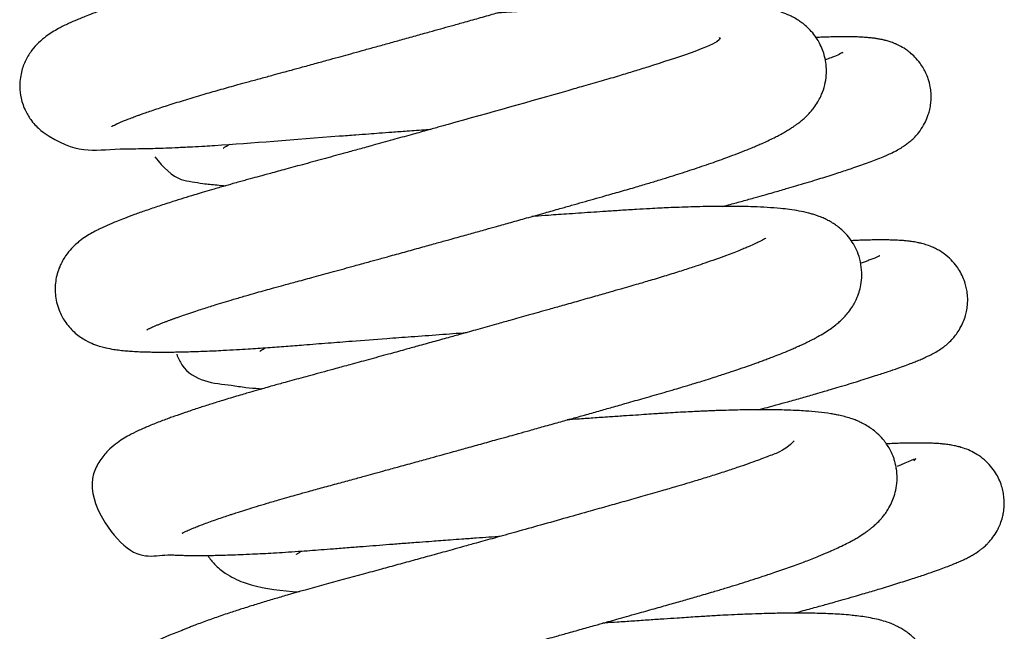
# Model space of a CAD drawing. Header units: inches. Extents: x 0 to 77643, y -44170 to 0.
# Tile 496 of 546: x 76590.831 to 76591.228, y -39754.047 to -39753.8. Entities that reach past the tile are written whole.
import ezdxf

# ---------------------------------------------------------------- set-up
doc = ezdxf.new("R2010")
doc.units = ezdxf.units.IN
doc.header["$MEASUREMENT"] = 0
doc.layers.get('0').update_dxf_attribs({"lineweight": 0})
doc.layers.add('FAKRO LOFT LADDERS', color=7, linetype='Continuous')

# ---------------------------------------------------------------- blocks, each defined once
blk = doc.blocks.new('A$C1F246084')
at = {"layer": 'FAKRO LOFT LADDERS', "color": 7, "linetype": 'Continuous'}
for points, knots in [([(95.2496, 332.142), (95.2496, 332.142), (95.2505, 332.1426), (95.2548, 332.1449), (95.2586, 332.1468), (95.2662, 332.1505), (95.2743, 332.1542), (95.2814, 332.1574), (95.2873, 332.16), (95.2949, 332.1632), (95.3069, 332.1682), (95.3248, 332.1754), (95.347, 332.1839), (95.3681, 332.1917), (95.3856, 332.198), (95.4043, 332.2046), (95.4297, 332.2134), (95.4704, 332.2272), (95.5288, 332.2461), (95.6052, 332.2698), (95.6844, 332.2934), (95.7509, 332.3126), (95.8025, 332.3272), (95.8442, 332.3388), (95.8928, 332.3521), (95.9484, 332.3672), (96.0037, 332.3823), (96.0519, 332.3954), (96.0974, 332.4079), (96.1495, 332.4222), (96.2101, 332.4388), (96.2708, 332.4555), (96.3242, 332.4702), (96.3741, 332.484), (96.426, 332.4984), (96.4839, 332.5144), (96.5451, 332.5313), (96.6099, 332.5493), (96.6754, 332.5675), (96.7372, 332.5848), (96.7927, 332.6002), (96.8455, 332.615), (96.9049, 332.6316), (96.9725, 332.6506), (97.0422, 332.6702), (97.1061, 332.6881), (97.162, 332.7039), (97.2133, 332.7184), (97.2628, 332.7324), (97.3104, 332.7459), (97.3593, 332.7597), (97.4161, 332.7759), (97.4783, 332.7936), (97.5374, 332.8107), (97.5852, 332.8248), (97.644, 332.8425), (97.7188, 332.8656), (97.8095, 332.8948), (97.8849, 332.9203), (97.9403, 332.94), (97.9788, 332.9541), (98.0137, 332.9672), (98.0504, 332.9815), (98.0899, 332.9975), (98.1269, 333.0134), (98.1572, 333.0271), (98.181, 333.0384), (98.2044, 333.0501), (98.2313, 333.0643), (98.2586, 333.08), (98.2833, 333.0959), (98.3027, 333.1097), (98.3211, 333.1241), (98.3368, 333.1377), (98.3588, 333.1594), (98.3758, 333.1796), (98.3908, 333.2008), (98.4025, 333.22), (98.4164, 333.2477), (98.4296, 333.2839), (98.4383, 333.3311), (98.4387, 333.374), (98.4333, 333.4152), (98.4214, 333.4573), (98.4026, 333.4959), (98.3851, 333.5219), (98.3719, 333.5387), (98.3543, 333.5578), (98.3376, 333.573), (98.3172, 333.5889), (98.2881, 333.6077), (98.2486, 333.6271), (98.2039, 333.642), (98.1675, 333.6508), (98.1274, 333.6584), (98.096, 333.6628), (98.0626, 333.6666), (98.0308, 333.6695), (97.9921, 333.6723), (97.953, 333.6742), (97.9189, 333.6754), (97.8792, 333.6765), (97.8265, 333.6771), (97.7595, 333.677), (97.6873, 333.6758), (97.6223, 333.674), (97.5644, 333.6718), (97.5177, 333.6698), (97.4739, 333.6677), (97.43, 333.6654), (97.3783, 333.6625), (97.3194, 333.6587), (97.2579, 333.6546), (97.1987, 333.6507), (97.1403, 333.6467), (97.0843, 333.6429), (97.0306, 333.6392), (96.9751, 333.6354), (96.9288, 333.6322), (96.899, 333.6301), (96.8906, 333.6296)], [0.21491816, 0.21491816, 0.21491816, 0.21491816, 0.214970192, 0.215022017, 0.215053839, 0.215113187, 0.215163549, 0.215191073, 0.215216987, 0.215242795, 0.215288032, 0.215356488, 0.215430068, 0.215494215, 0.215529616, 0.21557633, 0.215638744, 0.21571192, 0.215852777, 0.216000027, 0.216140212, 0.216261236, 0.216321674, 0.216380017, 0.216450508, 0.216536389, 0.216619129, 0.216682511, 0.216734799, 0.216804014, 0.216891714, 0.216974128, 0.217040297, 0.217097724, 0.21716509, 0.21723744, 0.217316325, 0.217394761, 0.217479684, 0.217560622, 0.217625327, 0.217686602, 0.217758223, 0.217848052, 0.217941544, 0.21802327, 0.218093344, 0.218158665, 0.218224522, 0.218289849, 0.218350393, 0.218423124, 0.218523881, 0.218613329, 0.218680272, 0.21873626, 0.218879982, 0.219031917, 0.219188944, 0.219283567, 0.219351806, 0.219419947, 0.219500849, 0.219592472, 0.219692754, 0.219774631, 0.219830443, 0.219890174, 0.219974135, 0.220068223, 0.220145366, 0.220209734, 0.220254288, 0.220316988, 0.220370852, 0.220437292, 0.220472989, 0.220510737, 0.220551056, 0.220620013, 0.220690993, 0.220750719, 0.220800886, 0.220862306, 0.220935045, 0.220976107, 0.221008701, 0.221038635, 0.221078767, 0.221124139, 0.22117057, 0.221269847, 0.221404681, 0.221509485, 0.221592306, 0.221712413, 0.221767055, 0.221844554, 0.221948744, 0.222036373, 0.222101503, 0.222164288, 0.222277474, 0.222405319, 0.222527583, 0.222645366, 0.222719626, 0.222796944, 0.222856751, 0.222912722, 0.222987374, 0.223076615, 0.223157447, 0.223237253, 0.223311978, 0.223386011, 0.223453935, 0.223516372, 0.223595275, 0.223626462, 0.223626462, 0.223626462, 0.223626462]), ([(97.8971, 333.492), (97.8997, 333.5085), (97.8966, 333.4575), (97.3443, 333.2989), (96.6596, 333.1045), (95.9567, 332.9109), (95.5594, 332.8034), (95.3719, 332.7444), (95.3291, 332.7306), (95.2819, 332.715), (95.2324, 332.6981), (95.1832, 332.6805), (95.1432, 332.6654), (95.1125, 332.6532), (95.0813, 332.6404), (95.052, 332.6274), (95.0234, 332.6137), (94.9981, 332.6006), (94.9714, 332.5852), (94.9418, 332.5657), (94.9078, 332.5378), (94.8754, 332.5024), (94.8451, 332.4551), (94.823, 332.3953), (94.8159, 332.3334), (94.8235, 332.2698), (94.8427, 332.2154), (94.8753, 332.1631), (94.915, 332.1225), (95.0967, 332.0025), (95.1849, 332.0384), (95.3612, 332.037), (95.4081, 332.0379), (95.4548, 332.0391), (95.5054, 332.0408), (95.5634, 332.0432), (95.6247, 332.0463), (95.682, 332.0495), (95.8881, 332.0622), (96.1322, 332.083), (96.3893, 332.1023), (96.4523, 332.107), (96.5087, 332.1112), (96.5684, 332.1156), (96.6419, 332.1209), (96.7034, 332.1254), (96.741, 332.1281), (96.7487, 332.1287)], [0.780560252, 0.780560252, 0.780560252, 0.780560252, 0.78108676, 0.782021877, 0.782952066, 0.78373715, 0.78461, 0.784686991, 0.784771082, 0.784857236, 0.784971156, 0.785093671, 0.785196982, 0.785272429, 0.785341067, 0.785462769, 0.785537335, 0.785618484, 0.785714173, 0.785804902, 0.78591008, 0.785995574, 0.786081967, 0.786166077, 0.786261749, 0.786329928, 0.786418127, 0.786488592, 0.786581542, 0.786658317, 0.787579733, 0.787684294, 0.787777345, 0.787862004, 0.787951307, 0.788053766, 0.788163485, 0.788254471, 0.788325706, 0.789111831, 0.789209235, 0.78928426, 0.789344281, 0.789415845, 0.789502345, 0.789611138, 0.789638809, 0.789638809, 0.789638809, 0.789638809]), ([(95.4153, 331.1866), (95.4153, 331.1866), (95.4157, 331.1868), (95.4177, 331.1879), (95.4219, 331.1902), (95.4279, 331.1931), (95.4308, 331.1945), (95.4375, 331.1977), (95.4474, 331.2021), (95.46, 331.2075), (95.4728, 331.2128), (95.4854, 331.2179), (95.4972, 331.2225), (95.5094, 331.2272), (95.5219, 331.2319), (95.5347, 331.2366), (95.5478, 331.2413), (95.5624, 331.2465), (95.582, 331.2534), (95.6096, 331.2628), (95.6421, 331.2737), (95.6749, 331.2843), (95.7049, 331.2938), (95.7385, 331.3043), (95.777, 331.3161), (95.8244, 331.3303), (95.8757, 331.3454), (95.9259, 331.3598), (95.9702, 331.3723), (96.0126, 331.3841), (96.0619, 331.3976), (96.125, 331.4147), (96.2024, 331.4359), (96.2922, 331.4604), (96.3772, 331.4838), (96.4484, 331.5034), (96.5049, 331.5189), (96.5646, 331.5354), (96.6336, 331.5545), (96.7067, 331.5747), (96.7733, 331.5933), (96.8271, 331.6082), (96.8707, 331.6204), (96.9072, 331.6305), (96.9409, 331.6399), (96.9736, 331.6491), (97.0118, 331.6597), (97.0619, 331.6738), (97.1256, 331.6916), (97.2016, 331.7129), (97.2786, 331.7346), (97.3488, 331.7544), (97.4075, 331.771), (97.4601, 331.7859), (97.5123, 331.8007), (97.5716, 331.8176), (97.6388, 331.8367), (97.708, 331.8567), (97.7718, 331.8756), (97.8292, 331.893), (97.8813, 331.9093), (97.9298, 331.9247), (97.9751, 331.9395), (98.02, 331.9545), (98.0628, 331.9693), (98.1032, 331.9835), (98.1451, 331.9988), (98.1875, 332.0148), (98.2275, 332.0306), (98.2585, 332.0434), (98.2818, 332.0533), (98.3048, 332.0634), (98.3306, 332.0752), (98.356, 332.0875), (98.3762, 332.0978), (98.3944, 332.1075), (98.4118, 332.1173), (98.4302, 332.1284), (98.4442, 332.1374), (98.4584, 332.1471), (98.472, 332.157), (98.4866, 332.1684), (98.5023, 332.1821), (98.5166, 332.196), (98.5304, 332.2108), (98.5464, 332.2303), (98.5634, 332.2556), (98.5761, 332.2795), (98.5889, 332.3094), (98.5997, 332.3465), (98.6049, 332.3909), (98.6034, 332.4323), (98.5968, 332.469), (98.5863, 332.5022), (98.5727, 332.532), (98.5552, 332.561), (98.5345, 332.5877), (98.5108, 332.6113), (98.4901, 332.6282), (98.4688, 332.6429), (98.4489, 332.6545), (98.429, 332.6643), (98.3952, 332.6787), (98.35, 332.6922), (98.2932, 332.7033), (98.2281, 332.7117), (98.1567, 332.7173), (98.076, 332.7206), (98.0107, 332.7216), (97.9574, 332.7217), (97.9112, 332.7213), (97.863, 332.7205), (97.8198, 332.7194), (97.7864, 332.7184), (97.7551, 332.7174), (97.7149, 332.7158), (97.6629, 332.7135), (97.6044, 332.7105), (97.5486, 332.7073), (97.5001, 332.7043), (97.4537, 332.7012), (97.4042, 332.6979), (97.3517, 332.6944), (97.298, 332.6908), (97.2458, 332.6872), (97.1971, 332.6839), (97.1492, 332.6806), (97.103, 332.6774), (97.071, 332.6752), (97.0564, 332.6742)], [0.202045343, 0.202045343, 0.202045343, 0.202045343, 0.202075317, 0.202115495, 0.202158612, 0.202199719, 0.202227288, 0.202265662, 0.202318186, 0.202374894, 0.202429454, 0.202468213, 0.202506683, 0.202545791, 0.202580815, 0.202617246, 0.202652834, 0.202687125, 0.202730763, 0.202797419, 0.202878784, 0.202943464, 0.203002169, 0.203057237, 0.203135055, 0.203213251, 0.203305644, 0.203390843, 0.203453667, 0.203511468, 0.203582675, 0.203671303, 0.203782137, 0.203905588, 0.204035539, 0.204118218, 0.204182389, 0.204252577, 0.20434603, 0.204443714, 0.204526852, 0.204595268, 0.204644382, 0.204689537, 0.20473141, 0.204769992, 0.204811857, 0.204874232, 0.204957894, 0.205051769, 0.205162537, 0.205253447, 0.205325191, 0.205394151, 0.205464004, 0.205536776, 0.205638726, 0.205746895, 0.205836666, 0.205923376, 0.206011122, 0.206084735, 0.206161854, 0.206241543, 0.206321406, 0.206396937, 0.206472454, 0.206570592, 0.206668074, 0.206736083, 0.206788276, 0.206839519, 0.206911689, 0.206991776, 0.207051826, 0.207088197, 0.207154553, 0.207213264, 0.207259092, 0.207292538, 0.207334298, 0.207388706, 0.207439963, 0.207479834, 0.207520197, 0.207564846, 0.207622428, 0.207670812, 0.207707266, 0.20777627, 0.207838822, 0.207894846, 0.207948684, 0.207994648, 0.208042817, 0.208082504, 0.208141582, 0.208193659, 0.208239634, 0.208278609, 0.208329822, 0.208379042, 0.20841388, 0.208579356, 0.208740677, 0.20888625, 0.209089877, 0.209253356, 0.20940152, 0.209471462, 0.209546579, 0.209646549, 0.209717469, 0.209758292, 0.209806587, 0.209864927, 0.209943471, 0.210040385, 0.210119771, 0.210180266, 0.2102423, 0.210309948, 0.210380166, 0.210450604, 0.210519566, 0.210581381, 0.210635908, 0.21070005, 0.210754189, 0.210754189, 0.210754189, 0.210754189]), ([(98.1001, 332.5573), (98.1065, 332.5648), (98.1233, 332.5363), (97.8864, 332.4592), (97.7016, 332.4007), (97.6302, 332.3789), (97.5511, 332.3556), (97.4698, 332.3324), (97.2427, 332.2673), (97.0059, 332.2005), (96.7785, 332.137), (96.7206, 332.1208), (96.6496, 332.1011), (96.5666, 332.078), (96.485, 332.0555), (96.4119, 332.0353), (96.3369, 332.0146), (96.2515, 331.9912), (96.1573, 331.9655), (96.0713, 331.9421), (96.0001, 331.9227), (95.9449, 331.9078), (95.905, 331.8969), (95.8742, 331.8884), (95.8471, 331.8808), (95.8132, 331.8713), (95.769, 331.8587), (95.7207, 331.8447), (95.6758, 331.8314), (95.6322, 331.8183), (95.5863, 331.8043), (95.5306, 331.7868), (95.4709, 331.7674), (95.4106, 331.747), (95.3562, 331.7277), (95.3125, 331.7113), (95.2779, 331.6977), (95.2438, 331.6835), (95.2138, 331.6702), (95.1834, 331.6554), (95.1578, 331.6419), (95.1289, 331.6246), (95.0996, 331.6044), (95.0647, 331.5738), (95.0316, 331.5338), (95.0025, 331.4823), (94.9838, 331.4165), (94.983, 331.3418), (95.0015, 331.2744), (95.0351, 331.2151), (95.0784, 331.1685), (95.126, 331.1366), (95.1659, 331.1184), (95.1974, 331.1079), (95.229, 331.1), (95.255, 331.0951), (95.2902, 331.0903), (95.318, 331.0875), (95.3488, 331.0852), (95.3784, 331.0837), (95.4047, 331.0828), (95.4276, 331.0822), (95.4527, 331.0818), (95.4839, 331.0816), (95.5169, 331.0817), (95.5463, 331.0821), (95.5689, 331.0825), (95.5889, 331.0829), (95.6263, 331.0839), (95.6866, 331.0859), (95.7631, 331.0894), (95.8315, 331.0931), (95.9012, 331.0973), (95.9784, 331.1025), (96.0659, 331.109), (96.1598, 331.1165), (96.2627, 331.1245), (96.3922, 331.1346), (96.5229, 331.1445), (96.6602, 331.1547), (96.7853, 331.1639), (96.872, 331.1702), (96.9145, 331.1733)], [0.793175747, 0.793175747, 0.793175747, 0.793175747, 0.793570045, 0.794295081, 0.794403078, 0.794512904, 0.794636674, 0.794763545, 0.794866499, 0.795592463, 0.795652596, 0.795721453, 0.795809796, 0.79591874, 0.796033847, 0.796118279, 0.796197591, 0.796322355, 0.796450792, 0.796571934, 0.796672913, 0.796748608, 0.796808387, 0.796847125, 0.79688471, 0.796929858, 0.79700068, 0.797089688, 0.797161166, 0.797222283, 0.797310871, 0.797402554, 0.79752849, 0.797661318, 0.797782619, 0.797900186, 0.797988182, 0.798060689, 0.798191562, 0.798263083, 0.798355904, 0.798448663, 0.798547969, 0.798653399, 0.798729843, 0.798817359, 0.79891578, 0.79900982, 0.799110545, 0.799188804, 0.799284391, 0.799380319, 0.799462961, 0.799547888, 0.799612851, 0.799724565, 0.799803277, 0.799895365, 0.799974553, 0.800062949, 0.80012721, 0.800173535, 0.800229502, 0.800303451, 0.800380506, 0.800443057, 0.800485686, 0.800515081, 0.800559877, 0.800700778, 0.800844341, 0.800945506, 0.801029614, 0.801167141, 0.801289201, 0.801402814, 0.801555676, 0.801700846, 0.801904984, 0.802046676, 0.802206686, 0.802360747, 0.802360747, 0.802360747, 0.802360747]), ([(98.1183, 331.7661), (98.1297, 331.7692), (98.161, 331.7777), (98.2119, 331.7917), (98.2663, 331.8069), (98.3138, 331.8202), (98.352, 331.8311), (98.3852, 331.8407), (98.421, 331.8511), (98.4645, 331.8638), (98.512, 331.878), (98.5572, 331.8917), (98.5979, 331.9043), (98.6351, 331.916), (98.6702, 331.9273), (98.7027, 331.938), (98.7356, 331.9491), (98.7712, 331.9614), (98.8054, 331.9738), (98.8387, 331.9864), (98.8677, 331.9981), (98.8946, 332.0098), (98.9182, 332.021), (98.9388, 332.0318), (98.9551, 332.0415), (98.9654, 332.0481), (98.9749, 332.0546), (98.9858, 332.0626), (98.9994, 332.0735), (99.0183, 332.091), (99.0399, 332.1157), (99.0593, 332.1442), (99.0742, 332.1749), (99.0827, 332.198), (99.0896, 332.2224), (99.0941, 332.2493), (99.0958, 332.2757), (99.0951, 332.3017), (99.0913, 332.3316), (99.0833, 332.3626), (99.072, 332.391), (99.0593, 332.4157), (99.0424, 332.4416), (99.0209, 332.4668), (98.9976, 332.4881), (98.9717, 332.5071), (98.953, 332.5178), (98.9409, 332.5238), (98.9359, 332.5262), (98.9323, 332.5278), (98.9306, 332.5286), (98.927, 332.5301), (98.92, 332.5331), (98.9027, 332.5396), (98.8844, 332.5449), (98.8711, 332.5482), (98.8599, 332.5506), (98.8504, 332.5524), (98.8381, 332.5544), (98.8229, 332.5565), (98.8034, 332.5586), (98.7841, 332.5601), (98.77, 332.561), (98.7512, 332.5619), (98.7284, 332.5625), (98.6977, 332.5629), (98.665, 332.5627), (98.6326, 332.5622), (98.6017, 332.5613), (98.5758, 332.5604), (98.5605, 332.5597), (98.5553, 332.5595)], [0.210486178, 0.210486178, 0.210486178, 0.210486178, 0.210535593, 0.210621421, 0.210711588, 0.210783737, 0.21084427, 0.210895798, 0.210947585, 0.21102488, 0.211121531, 0.211205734, 0.211281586, 0.211363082, 0.211438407, 0.211512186, 0.211587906, 0.211680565, 0.211781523, 0.211881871, 0.211991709, 0.212071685, 0.212167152, 0.212252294, 0.21229372, 0.212329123, 0.212354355, 0.212377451, 0.212420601, 0.212465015, 0.212508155, 0.21256737, 0.212615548, 0.212644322, 0.212677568, 0.212715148, 0.212747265, 0.212777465, 0.21281471, 0.212864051, 0.212900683, 0.212932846, 0.212972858, 0.213023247, 0.213067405, 0.213104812, 0.21316433, 0.21317848, 0.213188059, 0.213191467, 0.213193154, 0.213195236, 0.213208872, 0.21325158, 0.213294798, 0.213332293, 0.213360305, 0.213386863, 0.213415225, 0.213464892, 0.213541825, 0.213596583, 0.213640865, 0.213679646, 0.213756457, 0.213847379, 0.213935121, 0.214011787, 0.214085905, 0.214151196, 0.214184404, 0.214184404, 0.214184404, 0.214184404]), ([(98.6814, 332.4856), (98.6814, 332.4863), (98.6808, 332.4925), (98.6662, 332.4781), (98.6378, 332.4694), (98.6128, 332.4598), (98.6007, 332.4554), (98.5988, 332.4548)], [0.7885806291, 0.7885806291, 0.7885806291, 0.7885806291, 0.7885968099, 0.7887491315, 0.7888968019, 0.7889968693, 0.7890144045, 0.7890144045, 0.7890144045, 0.7890144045]), ([(95.7734, 332.0396), (95.7733, 332.0395), (95.7737, 332.0398), (95.7801, 332.0443), (95.7844, 332.047), (95.7916, 332.0514), (95.7979, 332.055), (95.8016, 332.0571), (95.8031, 332.0579)], [0.2198021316, 0.2198021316, 0.2198021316, 0.2198021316, 0.2198454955, 0.2199022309, 0.2199619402, 0.2200120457, 0.2200469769, 0.2200686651, 0.2200686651, 0.2200686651, 0.2200686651]), ([(95.4523, 331.9983), (95.491, 331.9476), (95.5526, 331.8918), (95.6257, 331.8826), (95.6809, 331.8728), (95.7339, 331.8673), (95.7714, 331.8644), (95.7857, 331.8634)], [0.7821534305, 0.7821534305, 0.7821534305, 0.7821534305, 0.7824711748, 0.7826047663, 0.7827334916, 0.7828878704, 0.7829787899, 0.7829787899, 0.7829787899, 0.7829787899]), ([(95.5811, 330.2311), (95.5811, 330.2311), (95.581, 330.2311), (95.5815, 330.2314), (95.5836, 330.2326), (95.5866, 330.2341), (95.5886, 330.2351), (95.5944, 330.2381), (95.6054, 330.2432), (95.6207, 330.2499), (95.6367, 330.2567), (95.6576, 330.265), (95.6833, 330.2749), (95.7122, 330.2855), (95.7431, 330.2964), (95.7738, 330.3069), (95.8, 330.3156), (95.8222, 330.3229), (95.8488, 330.3315), (95.8852, 330.343), (95.9297, 330.3567), (95.9812, 330.3723), (96.0328, 330.3874), (96.0802, 330.4011), (96.1247, 330.4137), (96.1776, 330.4285), (96.2419, 330.4461), (96.3119, 330.4651), (96.3793, 330.4835), (96.4368, 330.4992), (96.4877, 330.5132), (96.5401, 330.5276), (96.6041, 330.5452), (96.6751, 330.5647), (96.7422, 330.5833), (96.8006, 330.5994), (96.8574, 330.6152), (96.921, 330.6328), (96.9923, 330.6527), (97.059, 330.6712), (97.115, 330.6869), (97.1632, 330.7003), (97.2162, 330.7151), (97.2794, 330.7328), (97.3466, 330.7517), (97.4107, 330.7697), (97.4729, 330.7872), (97.5348, 330.8047), (97.6004, 330.8233), (97.6715, 330.8434), (97.7536, 330.8668), (97.8293, 330.8883), (97.8889, 330.9057), (97.9257, 330.9167), (97.9557, 330.9257), (97.9861, 330.9349), (98.0216, 330.9459), (98.0583, 330.9574), (98.0923, 330.9683), (98.1291, 330.9802), (98.1722, 330.9945), (98.2223, 331.0116), (98.2631, 331.0261), (98.294, 331.0372), (98.3157, 331.0453), (98.3379, 331.0536), (98.363, 331.0633), (98.3896, 331.0737), (98.4126, 331.0831), (98.4294, 331.0901), (98.4411, 331.0951), (98.4517, 331.0997), (98.4632, 331.1047), (98.4769, 331.1109), (98.4937, 331.1186), (98.5113, 331.127), (98.5275, 331.135), (98.5404, 331.1416), (98.5523, 331.1479), (98.5703, 331.1577), (98.5947, 331.172), (98.6213, 331.1894), (98.6454, 331.2072), (98.6646, 331.2235), (98.6788, 331.237), (98.6933, 331.2521), (98.7089, 331.2705), (98.7267, 331.2963), (98.7382, 331.3169), (98.7473, 331.3365), (98.756, 331.3587), (98.7649, 331.3901), (98.7708, 331.4325), (98.7694, 331.4813), (98.7588, 331.5296), (98.7415, 331.5718), (98.7199, 331.6078), (98.6956, 331.6375), (98.6718, 331.6601), (98.6512, 331.6762), (98.6311, 331.6896), (98.6129, 331.7), (98.5955, 331.7085), (98.5821, 331.7143), (98.5685, 331.7197), (98.5531, 331.7252), (98.5363, 331.7304), (98.5105, 331.7374), (98.4755, 331.7448), (98.433, 331.7514), (98.3829, 331.7571), (98.3289, 331.7613), (98.268, 331.7642), (98.2094, 331.7657), (98.1477, 331.7664), (98.0851, 331.7661), (98.024, 331.765), (97.969, 331.7636), (97.9156, 331.7618), (97.8668, 331.7598), (97.8206, 331.7577), (97.7708, 331.7551), (97.7092, 331.7516), (97.6408, 331.7473), (97.5736, 331.7428), (97.5125, 331.7387), (97.4549, 331.7348), (97.3998, 331.731), (97.3481, 331.7275), (97.2942, 331.7237), (97.2525, 331.7209), (97.2265, 331.7191), (97.2222, 331.7187)], [0.189170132, 0.189170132, 0.189170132, 0.189170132, 0.18917043, 0.189208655, 0.189243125, 0.189272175, 0.18929593, 0.189328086, 0.189425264, 0.189480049, 0.189540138, 0.189617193, 0.189697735, 0.189778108, 0.189857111, 0.189931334, 0.189991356, 0.190025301, 0.190078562, 0.190155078, 0.190238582, 0.190325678, 0.190426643, 0.19049546, 0.190556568, 0.190636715, 0.190735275, 0.190839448, 0.190934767, 0.191014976, 0.191073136, 0.191137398, 0.191221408, 0.191322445, 0.191410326, 0.191477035, 0.191543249, 0.19162395, 0.191715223, 0.191809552, 0.191872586, 0.191924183, 0.191989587, 0.192071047, 0.192162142, 0.192244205, 0.192316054, 0.192402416, 0.192486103, 0.192576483, 0.192689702, 0.192824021, 0.192897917, 0.19295158, 0.192988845, 0.193034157, 0.193091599, 0.193155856, 0.193210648, 0.193259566, 0.193341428, 0.193434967, 0.193531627, 0.193574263, 0.193617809, 0.193663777, 0.193713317, 0.193779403, 0.19384066, 0.193874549, 0.19389993, 0.193926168, 0.193953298, 0.193987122, 0.194031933, 0.194087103, 0.194132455, 0.194169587, 0.194199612, 0.194239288, 0.194332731, 0.194419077, 0.194503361, 0.194557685, 0.194598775, 0.194635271, 0.194687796, 0.194743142, 0.194787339, 0.194814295, 0.194846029, 0.194896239, 0.19495774, 0.195028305, 0.195098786, 0.195161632, 0.195219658, 0.19527982, 0.195334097, 0.195376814, 0.195414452, 0.195464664, 0.195504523, 0.195532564, 0.19556339, 0.195605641, 0.195652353, 0.195697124, 0.195815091, 0.195938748, 0.196044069, 0.196195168, 0.196330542, 0.19643728, 0.196552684, 0.196682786, 0.196773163, 0.196863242, 0.196951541, 0.197026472, 0.197086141, 0.197155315, 0.197244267, 0.197348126, 0.197439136, 0.197515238, 0.197590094, 0.197663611, 0.197727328, 0.197786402, 0.197866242, 0.197882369, 0.197882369, 0.197882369, 0.197882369]), ([(98.3204, 331.6175), (98.3203, 331.6175), (98.3199, 331.6172), (98.3145, 331.6137), (98.3035, 331.6075), (98.2872, 331.5991), (98.268, 331.5899), (98.2454, 331.5797), (98.2222, 331.5698), (98.198, 331.5598), (98.1691, 331.5484), (98.131, 331.5339), (98.0859, 331.5175), (98.0369, 331.5004), (97.9867, 331.4835), (97.9291, 331.4647), (97.8607, 331.4432), (97.7905, 331.4219), (97.7297, 331.404), (97.6804, 331.3898), (97.6358, 331.377), (97.5827, 331.3618), (97.5166, 331.3429), (97.4427, 331.3219), (97.3697, 331.3012), (97.3073, 331.2835), (97.2535, 331.2683), (97.206, 331.2549), (97.161, 331.2423), (97.1115, 331.2284), (97.0474, 331.2104), (96.9707, 331.1889), (96.895, 331.1678), (96.8247, 331.1482), (96.7569, 331.1294), (96.6885, 331.1105), (96.6188, 331.0912), (96.5411, 331.0698), (96.4557, 331.0463), (96.3737, 331.0239), (96.3053, 331.0052), (96.2482, 330.9897), (96.1971, 330.9758), (96.1498, 330.963), (96.1054, 330.951), (96.0575, 330.9378), (96.0011, 330.9221), (95.9458, 330.9064), (95.9006, 330.8933), (95.8666, 330.8834), (95.8337, 330.8736), (95.7985, 330.863), (95.7558, 330.85), (95.7066, 330.8346), (95.6501, 330.8164), (95.5954, 330.7981), (95.5521, 330.783), (95.5196, 330.7713), (95.4941, 330.7619), (95.4674, 330.7517), (95.4405, 330.741), (95.4173, 330.7313), (95.3949, 330.7216), (95.3664, 330.7086), (95.3351, 330.693), (95.3006, 330.6731), (95.2684, 330.6512), (95.2319, 330.6203), (95.1938, 330.5741), (95.1119, 330.4216), (95.3426, 330.0701), (95.4589, 330.1345), (95.5527, 330.1279), (95.5786, 330.1272), (95.6066, 330.1265), (95.6392, 330.1262), (95.6749, 330.1262), (95.7099, 330.1266), (95.7432, 330.1272), (95.7758, 330.128), (95.812, 330.1291), (95.8566, 330.1308), (95.9062, 330.133), (95.9589, 330.1356), (96.0102, 330.1385), (96.066, 330.1419), (96.1229, 330.1457), (96.179, 330.1497), (96.2335, 330.1537), (96.2946, 330.1586), (96.3603, 330.1638), (96.4271, 330.169), (96.4903, 330.1739), (96.5545, 330.1789), (96.6227, 330.1841), (96.6892, 330.1891), (96.7469, 330.1934), (96.7948, 330.197), (96.8419, 330.2005), (96.8973, 330.2046), (96.9775, 330.2104), (97.0397, 330.2149), (97.0794, 330.2178)], [0.805988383, 0.805988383, 0.805988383, 0.805988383, 0.805996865, 0.806096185, 0.806197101, 0.806261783, 0.806344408, 0.806439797, 0.806497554, 0.806560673, 0.80664181, 0.806724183, 0.806835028, 0.806935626, 0.807016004, 0.807124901, 0.80724164, 0.807360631, 0.807458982, 0.807518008, 0.807578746, 0.807651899, 0.807742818, 0.807852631, 0.807951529, 0.808032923, 0.808096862, 0.808159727, 0.808215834, 0.808268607, 0.808347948, 0.808458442, 0.808556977, 0.80863219, 0.808722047, 0.80881189, 0.808890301, 0.808986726, 0.809108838, 0.809221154, 0.809309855, 0.809383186, 0.809454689, 0.809521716, 0.809582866, 0.80964482, 0.809730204, 0.809834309, 0.809899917, 0.80994538, 0.809999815, 0.810063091, 0.810124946, 0.810224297, 0.810331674, 0.81045143, 0.810562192, 0.810619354, 0.810679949, 0.810748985, 0.81082471, 0.81089732, 0.810948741, 0.811025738, 0.81116274, 0.811264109, 0.811367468, 0.811472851, 0.811577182, 0.811676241, 0.812201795, 0.81280145, 0.812872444, 0.812930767, 0.81299493, 0.813073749, 0.813153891, 0.813227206, 0.813290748, 0.813351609, 0.813414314, 0.813491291, 0.813590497, 0.813669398, 0.813749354, 0.813834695, 0.813927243, 0.814003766, 0.814078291, 0.814158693, 0.814257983, 0.81434501, 0.814424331, 0.814504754, 0.814592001, 0.814682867, 0.814753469, 0.814805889, 0.814859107, 0.814926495, 0.815008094, 0.815151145, 0.815151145, 0.815151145, 0.815151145]), ([(98.2846, 330.8105), (98.2988, 330.8144), (98.3271, 330.8221), (98.3734, 330.8348), (98.4284, 330.8501), (98.4904, 330.8675), (98.5474, 330.8838), (98.5908, 330.8964), (98.6277, 330.9073), (98.6665, 330.9188), (98.7108, 330.9321), (98.7552, 330.9457), (98.7965, 330.9587), (98.8433, 330.9737), (98.8913, 330.9895), (98.9371, 331.0053), (98.9741, 331.0186), (99.0025, 331.0293), (99.0272, 331.0391), (99.0484, 331.0479), (99.067, 331.0562), (99.0854, 331.0648), (99.1046, 331.0746), (99.1271, 331.0874), (99.1497, 331.1025), (99.1699, 331.1182), (99.1912, 331.1383), (99.2103, 331.1606), (99.2277, 331.1855), (99.2431, 331.2143), (99.2546, 331.2442), (99.2621, 331.2732), (99.267, 331.3058), (99.2675, 331.3396), (99.2636, 331.3715), (99.2574, 331.3992), (99.2477, 331.4279), (99.2337, 331.457), (99.214, 331.4875), (99.1888, 331.5169), (99.1607, 331.5408), (99.1364, 331.557), (99.115, 331.5687), (99.0948, 331.5779), (99.0695, 331.5871), (99.0468, 331.5931), (99.029, 331.597), (99.0048, 331.6011), (98.9859, 331.6034), (98.9692, 331.605), (98.9535, 331.6061), (98.9379, 331.607), (98.9218, 331.6077), (98.9016, 331.6083), (98.8735, 331.6087), (98.8427, 331.6087), (98.8118, 331.6082), (98.7836, 331.6075), (98.7534, 331.6065), (98.7319, 331.6056), (98.7204, 331.6051)], [0.197615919, 0.197615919, 0.197615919, 0.197615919, 0.19767696, 0.197738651, 0.19782043, 0.197925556, 0.198028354, 0.198097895, 0.198144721, 0.198216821, 0.198306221, 0.198392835, 0.198477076, 0.198560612, 0.198696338, 0.198813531, 0.198914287, 0.199007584, 0.199072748, 0.19915454, 0.199224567, 0.199274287, 0.199357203, 0.199440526, 0.199500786, 0.199554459, 0.199608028, 0.199647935, 0.199689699, 0.199738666, 0.199782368, 0.199818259, 0.199856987, 0.19991015, 0.199948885, 0.199981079, 0.200019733, 0.200066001, 0.200107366, 0.200162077, 0.200223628, 0.200262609, 0.200297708, 0.200338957, 0.200394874, 0.2004535, 0.200505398, 0.200581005, 0.200635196, 0.200682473, 0.200738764, 0.200784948, 0.20082454, 0.200885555, 0.2009636, 0.201060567, 0.201128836, 0.201193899, 0.201260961, 0.201333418, 0.201333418, 0.201333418, 0.201333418]), ([(98.854, 331.5339), (98.854, 331.5339), (98.8536, 331.5337), (98.8505, 331.5322), (98.8432, 331.5288), (98.8307, 331.5235), (98.8141, 331.5168), (98.7956, 331.5098), (98.7793, 331.5038), (98.769, 331.5002), (98.7649, 331.4987)], [0.8013497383, 0.8013497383, 0.8013497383, 0.8013497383, 0.801371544, 0.8014420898, 0.8015015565, 0.8015782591, 0.8016642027, 0.801735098, 0.8017958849, 0.8018338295, 0.8018338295, 0.8018338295, 0.8018338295]), ([(95.9451, 331.0856), (95.9451, 331.0856), (95.9464, 331.0866), (95.9519, 331.0904), (95.9604, 331.0956), (95.9669, 331.0994), (95.9707, 331.1016), (95.9717, 331.1021)], [0.2069344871, 0.2069344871, 0.2069344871, 0.2069344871, 0.2069891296, 0.2070784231, 0.207130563, 0.2071744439, 0.20718987, 0.20718987, 0.20718987, 0.20718987]), ([(95.5548, 331.0712), (95.5616, 331.0531), (95.6159, 330.9425), (95.7606, 330.9346), (95.8744, 330.9159), (95.925, 330.9115), (95.9516, 330.9097), (95.9563, 330.9093)], [0.794565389, 0.794565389, 0.794565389, 0.794565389, 0.794664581, 0.795234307, 0.795403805, 0.795545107, 0.79557462, 0.79557462, 0.79557462, 0.79557462]), ([(95.7469, 329.2757), (95.7469, 329.2757), (95.7474, 329.276), (95.7504, 329.2777), (95.7554, 329.2803), (95.7633, 329.2841), (95.7728, 329.2885), (95.7866, 329.2946), (95.8066, 329.303), (95.838, 329.3153), (95.8769, 329.3297), (95.9187, 329.3444), (95.9597, 329.3582), (95.9993, 329.3712), (96.0366, 329.3831), (96.0767, 329.3956), (96.1208, 329.409), (96.1664, 329.4226), (96.208, 329.4348), (96.2564, 329.4487), (96.3242, 329.4678), (96.4089, 329.491), (96.4972, 329.515), (96.5715, 329.5353), (96.636, 329.553), (96.6948, 329.5691), (96.7509, 329.5845), (96.801, 329.5983), (96.8492, 329.6116), (96.9047, 329.6269), (96.9759, 329.6466), (97.056, 329.6689), (97.1345, 329.6907), (97.2009, 329.7091), (97.2534, 329.7238), (97.2975, 329.7361), (97.343, 329.7488), (97.3988, 329.7644), (97.4628, 329.7824), (97.5248, 329.7998), (97.577, 329.8145), (97.6223, 329.8272), (97.6679, 329.8401), (97.7264, 329.8566), (97.7944, 329.8759), (97.8678, 329.8967), (97.936, 329.9161), (98.0043, 329.9356), (98.0678, 329.9541), (98.1259, 329.9716), (98.1761, 329.987), (98.2247, 330.0022), (98.268, 330.0161), (98.3027, 330.0274), (98.3327, 330.0374), (98.3769, 330.0523), (98.4368, 330.0733), (98.5056, 330.0987), (98.5627, 330.1211), (98.6031, 330.138), (98.6327, 330.1509), (98.6604, 330.1635), (98.6901, 330.1779), (98.7162, 330.1913), (98.7372, 330.2029), (98.7593, 330.2159), (98.7798, 330.2291), (98.797, 330.2413), (98.811, 330.2519), (98.8243, 330.2629), (98.8408, 330.2777), (98.8562, 330.2935), (98.8712, 330.311), (98.8841, 330.3284), (98.899, 330.3517), (98.9132, 330.3798), (98.9258, 330.4149), (98.9345, 330.4552), (98.9365, 330.496), (98.9338, 330.5284), (98.9292, 330.5526), (98.925, 330.5684), (98.9185, 330.5893), (98.9062, 330.6178), (98.8907, 330.644), (98.8725, 330.6692), (98.8493, 330.6945), (98.8241, 330.7158), (98.7986, 330.7333), (98.7774, 330.7454), (98.7579, 330.7547), (98.7413, 330.7617), (98.7211, 330.7692), (98.6956, 330.777), (98.6701, 330.7833), (98.6467, 330.7881), (98.613, 330.794), (98.5678, 330.7999), (98.5026, 330.8055), (98.4284, 330.8092), (98.3392, 330.811), (98.2409, 330.8108), (98.159, 330.809), (98.1025, 330.8071), (98.0736, 330.8061), (98.0472, 330.805), (98.0208, 330.8039), (97.9908, 330.8025), (97.9524, 330.8005), (97.9084, 330.7982), (97.8658, 330.7956), (97.8321, 330.7935), (97.7982, 330.7913), (97.7583, 330.7886), (97.7072, 330.7852), (97.6493, 330.7813), (97.5826, 330.7768), (97.5106, 330.7718), (97.4445, 330.7673), (97.4041, 330.7645), (97.388, 330.7633)], [0.176302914, 0.176302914, 0.176302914, 0.176302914, 0.176343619, 0.176392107, 0.176431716, 0.176492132, 0.176553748, 0.176595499, 0.176682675, 0.176793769, 0.176905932, 0.177011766, 0.177105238, 0.17718475, 0.177258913, 0.177325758, 0.177416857, 0.17749613, 0.177560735, 0.177623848, 0.177729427, 0.177874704, 0.177998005, 0.178102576, 0.17817977, 0.178257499, 0.178335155, 0.17839926, 0.178451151, 0.178520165, 0.178610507, 0.178720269, 0.178821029, 0.17890356, 0.178967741, 0.179017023, 0.179068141, 0.179138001, 0.179226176, 0.179309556, 0.17937364, 0.179425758, 0.179484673, 0.179550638, 0.179655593, 0.179755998, 0.179849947, 0.179939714, 0.180047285, 0.180128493, 0.18020304, 0.180280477, 0.180360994, 0.180417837, 0.180458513, 0.180517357, 0.180655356, 0.180796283, 0.180933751, 0.181035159, 0.181085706, 0.181158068, 0.181251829, 0.181335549, 0.181386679, 0.181444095, 0.181533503, 0.181582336, 0.181619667, 0.18166122, 0.181709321, 0.18176841, 0.181802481, 0.181845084, 0.181886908, 0.181944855, 0.181995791, 0.182055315, 0.182123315, 0.182165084, 0.182197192, 0.182218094, 0.182244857, 0.182294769, 0.182334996, 0.18237568, 0.182432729, 0.182492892, 0.182540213, 0.182597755, 0.182640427, 0.182674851, 0.182719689, 0.182796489, 0.18287295, 0.182932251, 0.182989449, 0.183147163, 0.18328861, 0.183462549, 0.183637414, 0.183820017, 0.183994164, 0.184043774, 0.184088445, 0.184128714, 0.184164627, 0.184207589, 0.184262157, 0.184333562, 0.184396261, 0.184441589, 0.184473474, 0.184535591, 0.184603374, 0.184677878, 0.184763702, 0.184861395, 0.184951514, 0.185011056, 0.185011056, 0.185011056, 0.185011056]), ([(98.4521, 330.6647), (98.4521, 330.6669), (98.4303, 330.63), (98.3544, 330.6008), (98.3247, 330.589), (98.2894, 330.5758), (98.2474, 330.5606), (98.1974, 330.5432), (98.138, 330.5233), (98.0731, 330.5024), (98.0082, 330.4822), (97.9512, 330.465), (97.8937, 330.448), (97.826, 330.4286), (97.7453, 330.4055), (97.6603, 330.3812), (97.5778, 330.3578), (97.4874, 330.3321), (97.3823, 330.3025), (97.2657, 330.2697), (97.1518, 330.2378), (97.0505, 330.2095), (96.9684, 330.1867), (96.9027, 330.1685), (96.8506, 330.1541), (96.8004, 330.1402), (96.7423, 330.1241), (96.6719, 330.1048), (96.5936, 330.0833), (96.512, 330.061), (96.3296, 330.0112), (96.1594, 329.9653), (96.0108, 329.9216), (95.9497, 329.9032), (95.8998, 329.8878), (95.8624, 329.876), (95.8342, 329.8669), (95.8057, 329.8576), (95.7737, 329.8469), (95.7411, 329.8357), (95.7089, 329.8244), (95.6778, 329.8132), (95.649, 329.8023), (95.6251, 329.793), (95.6058, 329.7853), (95.5884, 329.7781), (95.4945, 329.7368), (95.3649, 329.7122), (95.3138, 329.4889), (95.3164, 329.4275), (95.3329, 329.3649), (95.3622, 329.3104), (95.4029, 329.265), (95.4442, 329.234), (95.4867, 329.2116), (95.5286, 329.1969), (95.566, 329.1879), (95.6106, 329.1806), (95.6486, 329.1767), (95.6866, 329.174), (95.7235, 329.1723), (95.7645, 329.1712), (95.8085, 329.1707), (95.8519, 329.1709), (95.8924, 329.1715), (95.9314, 329.1723), (95.9712, 329.1735), (96.0171, 329.1752), (96.0708, 329.1775), (96.1307, 329.1805), (96.1887, 329.1838), (96.2375, 329.1869), (96.2772, 329.1895), (96.3145, 329.1921), (96.3615, 329.1955), (96.4237, 329.2002), (96.4984, 329.2062), (96.5839, 329.2129), (96.6681, 329.2195), (96.7491, 329.2257), (96.8222, 329.2312), (96.894, 329.2366), (96.9671, 329.2421), (97.0484, 329.2481), (97.1351, 329.2544), (97.2036, 329.2594), (97.2396, 329.262), (97.2461, 329.2625)], [0.818807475, 0.818807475, 0.818807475, 0.818807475, 0.81927676, 0.819345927, 0.819420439, 0.819502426, 0.819592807, 0.819692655, 0.819803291, 0.819925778, 0.820032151, 0.82012315, 0.820194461, 0.820294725, 0.820421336, 0.820537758, 0.820644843, 0.820753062, 0.820894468, 0.821051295, 0.821197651, 0.821323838, 0.821431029, 0.821505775, 0.821571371, 0.821627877, 0.821696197, 0.821793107, 0.821898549, 0.822001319, 0.822116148, 0.822636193, 0.822735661, 0.822841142, 0.822947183, 0.823005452, 0.823049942, 0.823108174, 0.823175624, 0.823247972, 0.823317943, 0.823392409, 0.823468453, 0.823532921, 0.823581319, 0.823626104, 0.823681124, 0.824416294, 0.824499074, 0.824588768, 0.824658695, 0.824754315, 0.824835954, 0.824915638, 0.824995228, 0.825101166, 0.825214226, 0.82533908, 0.825465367, 0.825558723, 0.825651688, 0.825755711, 0.825859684, 0.825952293, 0.82603481, 0.826106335, 0.826178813, 0.826257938, 0.826352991, 0.826455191, 0.826553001, 0.82662809, 0.826678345, 0.826728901, 0.826791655, 0.826881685, 0.826991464, 0.827098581, 0.827223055, 0.827319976, 0.827408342, 0.827498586, 0.827587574, 0.827677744, 0.827796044, 0.82790255, 0.827926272, 0.827926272, 0.827926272, 0.827926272]), ([(98.4524, 329.8554), (98.4636, 329.8584), (98.4873, 329.8649), (98.5216, 329.8743), (98.5544, 329.8833), (98.5842, 329.8916), (98.6154, 329.9003), (98.6524, 329.9107), (98.6967, 329.9233), (98.7411, 329.9361), (98.7922, 329.951), (98.8538, 329.9693), (98.9273, 329.9917), (98.9981, 330.0141), (99.0577, 330.0337), (99.1047, 330.0498), (99.1424, 330.0633), (99.1771, 330.0764), (99.2077, 330.0886), (99.2335, 330.0998), (99.2549, 330.1097), (99.2747, 330.1198), (99.2949, 330.1311), (99.3123, 330.1422), (99.3286, 330.1541), (99.3435, 330.1662), (99.3558, 330.1777), (99.3726, 330.1953), (99.391, 330.2185), (99.4081, 330.247), (99.4214, 330.2767), (99.4299, 330.303), (99.4358, 330.3312), (99.4391, 330.362), (99.4383, 330.3941), (99.4337, 330.4253), (99.4262, 330.4547), (99.4144, 330.4849), (99.3972, 330.5164), (99.3745, 330.5474), (99.3445, 330.5774), (99.3114, 330.6014), (99.2763, 330.6199), (99.2485, 330.6305), (99.2241, 330.6376), (99.2021, 330.6426), (99.1781, 330.6468), (99.1574, 330.6493), (99.139, 330.651), (99.1217, 330.6522), (99.1021, 330.6533), (99.0811, 330.654), (99.0604, 330.6544), (99.0378, 330.6546), (99.0056, 330.6545), (98.9709, 330.6538), (98.9339, 330.6527), (98.9074, 330.6517), (98.8914, 330.651), (98.8856, 330.6507)], [0.184748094, 0.184748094, 0.184748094, 0.184748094, 0.184796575, 0.184850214, 0.184898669, 0.184942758, 0.18498535, 0.185042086, 0.185115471, 0.185197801, 0.185262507, 0.185376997, 0.185526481, 0.185683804, 0.185821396, 0.185940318, 0.186042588, 0.186135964, 0.186257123, 0.186336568, 0.186418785, 0.18648977, 0.18655343, 0.186626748, 0.186658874, 0.18669023, 0.186729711, 0.186757, 0.186807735, 0.186860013, 0.186896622, 0.18693938, 0.186969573, 0.187009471, 0.187059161, 0.187093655, 0.187131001, 0.187176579, 0.187219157, 0.18727167, 0.187329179, 0.187394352, 0.187453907, 0.187519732, 0.187576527, 0.187629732, 0.1876998, 0.187779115, 0.187830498, 0.187876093, 0.187944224, 0.18800893, 0.188063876, 0.188120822, 0.18819422, 0.188310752, 0.188383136, 0.188447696, 0.188484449, 0.188484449, 0.188484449, 0.188484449]), ([(99.0137, 330.5712), (99.0178, 330.5745), (99.0391, 330.5906), (98.9858, 330.5642), (98.9362, 330.5449)], [0.8141599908, 0.8141599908, 0.8141599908, 0.8141599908, 0.8142283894, 0.8146405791, 0.8146405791, 0.8146405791, 0.8146405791]), ([(95.701, 330.1254), (95.7106, 330.111), (95.7364, 330.079), (95.7823, 330.0417), (95.8233, 330.0184), (95.8674, 329.9998), (95.9598, 329.9711), (96.0439, 329.9604), (96.1297, 329.955)], [0.807399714, 0.807399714, 0.807399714, 0.807399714, 0.807478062, 0.807588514, 0.807691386, 0.807792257, 0.807890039, 0.80843755, 0.80843755, 0.80843755, 0.80843755]), ([(96.1168, 330.1316), (96.1168, 330.1316), (96.117, 330.1317), (96.1205, 330.1343), (96.1206, 330.1343), (96.1287, 330.1396), (96.136, 330.1439), (96.1409, 330.1467), (96.1413, 330.147)], [0.1940598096, 0.1940598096, 0.1940598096, 0.1940598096, 0.1940704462, 0.1941326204, 0.1941765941, 0.1942373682, 0.1943109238, 0.1943174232, 0.1943174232, 0.1943174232, 0.1943174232]), ([(95.9128, 328.3204), (95.9128, 328.3204), (95.9138, 328.3209), (95.918, 328.3233), (95.9259, 328.3272), (95.9345, 328.3313), (95.9455, 328.3362), (95.9582, 328.3416), (95.9709, 328.3469), (95.9821, 328.3514), (95.9947, 328.3563), (96.0117, 328.3628), (96.0368, 328.3721), (96.0673, 328.383), (96.0963, 328.393), (96.1223, 328.4017), (96.152, 328.4115), (96.1918, 328.4243), (96.2359, 328.4381), (96.2769, 328.4506), (96.3118, 328.4611), (96.3423, 328.4702), (96.377, 328.4803), (96.4198, 328.4926), (96.467, 328.5059), (96.5119, 328.5184), (96.5523, 328.5295), (96.5949, 328.5411), (96.6411, 328.5536), (96.691, 328.5672), (96.7475, 328.5827), (96.815, 328.6012), (96.8917, 328.6222), (96.9684, 328.6434), (97.0349, 328.6617), (97.0942, 328.6781), (97.1552, 328.695), (97.2306, 328.7159), (97.3152, 328.7394), (97.401, 328.7633), (97.4773, 328.7846), (97.5457, 328.8037), (97.6021, 328.8195), (97.6485, 328.8326), (97.6868, 328.8433), (97.7284, 328.855), (97.7777, 328.8689), (97.8379, 328.8859), (97.9046, 328.9047), (97.9681, 328.9227), (98.0272, 328.9395), (98.0815, 328.9549), (98.1356, 328.9703), (98.1876, 328.9853), (98.243, 329.0015), (98.3032, 329.0196), (98.3653, 329.0388), (98.4236, 329.0573), (98.4766, 329.0746), (98.5265, 329.0914), (98.5759, 329.1085), (98.6231, 329.1254), (98.6684, 329.1423), (98.709, 329.158), (98.7439, 329.1721), (98.7734, 329.1846), (98.8026, 329.1973), (98.8313, 329.2105), (98.8628, 329.2259), (98.8885, 329.2394), (98.9151, 329.2545), (98.939, 329.2692), (98.9646, 329.2868), (98.9883, 329.3056), (99.0098, 329.3253), (99.0303, 329.347), (99.0515, 329.3744), (99.0697, 329.4049), (99.0824, 329.4338), (99.0902, 329.4564), (99.0981, 329.4884), (99.1023, 329.5221), (99.1008, 329.5719), (99.0907, 329.6172), (99.0747, 329.6576), (99.0541, 329.6932), (99.0316, 329.7217), (99.0108, 329.7425), (98.9915, 329.759), (98.9725, 329.7726), (98.9519, 329.7851), (98.9239, 329.7997), (98.8916, 329.8125), (98.8549, 329.8234), (98.8206, 329.8313), (98.7839, 329.8378), (98.7499, 329.8424), (98.714, 329.8462), (98.6769, 329.8492), (98.6379, 329.8516), (98.6025, 329.8531), (98.5677, 329.8543), (98.5209, 329.8552), (98.4594, 329.8556), (98.3832, 329.8549), (98.3097, 329.8531), (98.2481, 329.851), (98.1954, 329.8489), (98.1463, 329.8466), (98.0979, 329.8441), (98.058, 329.8418), (98.0234, 329.8397), (97.9865, 329.8374), (97.946, 329.8347), (97.8973, 329.8314), (97.8393, 329.8275), (97.7703, 329.8229), (97.6972, 329.8179), (97.6274, 329.8131), (97.5798, 329.8098), (97.557, 329.8082), (97.5538, 329.8079)], [0.163431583, 0.163431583, 0.163431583, 0.163431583, 0.163471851, 0.163552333, 0.163601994, 0.163650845, 0.16370451, 0.163768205, 0.163814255, 0.163850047, 0.163885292, 0.163939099, 0.1640072, 0.164100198, 0.164173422, 0.164213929, 0.164275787, 0.164363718, 0.164454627, 0.164528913, 0.164586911, 0.16463757, 0.164684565, 0.164758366, 0.164843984, 0.16490378, 0.164961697, 0.165022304, 0.165088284, 0.1651577, 0.165229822, 0.165318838, 0.165428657, 0.165532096, 0.165616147, 0.165682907, 0.16575743, 0.165846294, 0.16596573, 0.166073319, 0.166166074, 0.166250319, 0.166329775, 0.166378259, 0.166426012, 0.166475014, 0.166537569, 0.166615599, 0.166708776, 0.16680038, 0.166870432, 0.166949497, 0.167024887, 0.167099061, 0.167173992, 0.167269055, 0.167372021, 0.167466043, 0.16755421, 0.167641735, 0.167730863, 0.167827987, 0.16791712, 0.168009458, 0.16809225, 0.168157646, 0.16822309, 0.168313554, 0.168387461, 0.168486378, 0.168544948, 0.168628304, 0.168714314, 0.168791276, 0.168852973, 0.168910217, 0.168975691, 0.169045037, 0.16908832, 0.169123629, 0.169153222, 0.169217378, 0.169287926, 0.169353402, 0.169410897, 0.169469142, 0.16953027, 0.169573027, 0.169608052, 0.169656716, 0.169697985, 0.169743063, 0.169853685, 0.169936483, 0.170035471, 0.170137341, 0.170234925, 0.170307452, 0.170409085, 0.170501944, 0.17057206, 0.170637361, 0.170718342, 0.170850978, 0.170982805, 0.171117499, 0.171214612, 0.171272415, 0.171358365, 0.171433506, 0.171481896, 0.171527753, 0.171578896, 0.171634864, 0.171693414, 0.171775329, 0.171864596, 0.171961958, 0.172054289, 0.172127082, 0.172138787, 0.172138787, 0.172138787, 0.172138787])]:
    blk.add_open_spline(points, degree=3, knots=knots, dxfattribs=at)

msp = doc.modelspace()

# ---------------------------------------------------------------- block references
at = {"xscale": 0.08579999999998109, "yscale": 0.08579999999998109, "zscale": 0.08579999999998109}
msp.add_blockref('A$C1F246084', (76582.69603, -39782.34079), dxfattribs=at)

doc.saveas('drawing.dxf')
